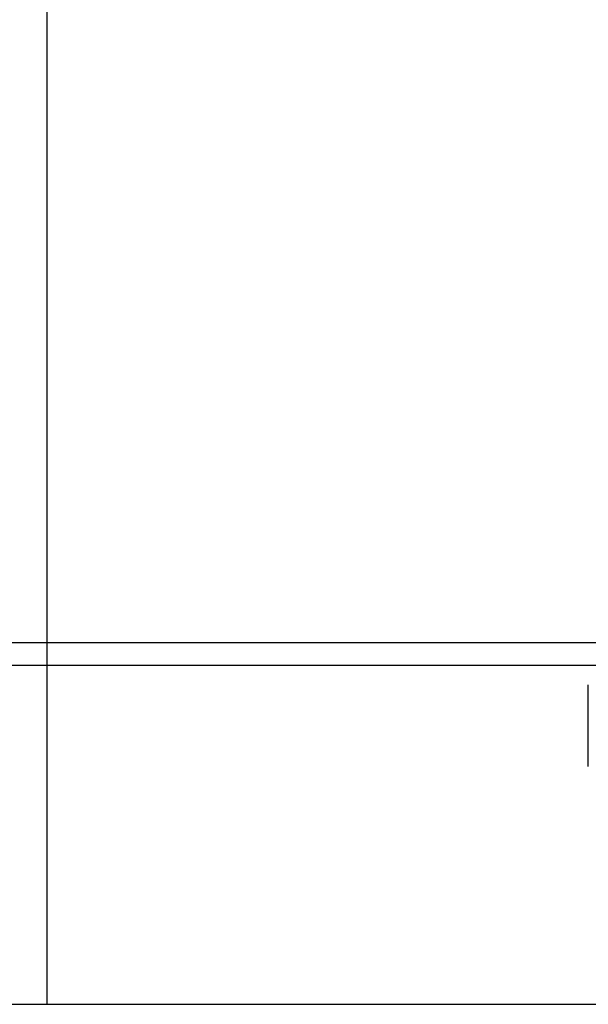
# Model space of a CAD drawing. Header units: millimetres. Extents: x 28600 to 181045, y -399112 to -163690.
# Tile 375 of 482: x 73424 to 73455, y -194640 to -194585. Entities that reach past the tile are written whole.
import ezdxf

# ---------------------------------------------------------------- set-up
doc = ezdxf.new("R2010")
doc.units = ezdxf.units.MM
doc.layers.get('0').update_dxf_attribs({"color": 8})
doc.layers.add('!! 0_ Istn-sciany', color=8, linetype='Continuous')
doc.layers.add('!! 2 ZABUDOWA GK-MDF', color=8, linetype='Continuous')
doc.layers.add('!!_@ wypos sanit nd', color=8, linetype='Continuous', plot=False)

# ---------------------------------------------------------------- blocks, each defined once
blk = doc.blocks.new('A$Cff2eaf8b')
blk.add_lwpolyline([(0.20099, -0.02671), (0.20099, -0.0717)])

msp = doc.modelspace()

# ---------------------------------------------------------------- linework, layer by layer
at = {"layer": '!! 0_ Istn-sciany'}
msp.add_lwpolyline([(73219.42327, -194639.5883), (73521.42327, -194639.5883)], dxfattribs=at)
at = {"layer": '!! 2 ZABUDOWA GK-MDF'}
for points in [[(73425.42657, -194502.5883), (73425.42657, -194639.5883)], [(73219.42327, -194619.5883), (73525.42987, -194619.5883)], [(73219.42327, -194620.8383), (73525.42987, -194620.8383)]]:
    msp.add_lwpolyline(points, dxfattribs=at)
msp.add_lwpolyline([(73425.42657, -194619.5883), (73525.42987, -194619.5883)])

# ---------------------------------------------------------------- block references
at = {"layer": '!!_@ wypos sanit nd', "xscale": 100, "yscale": 100, "zscale": 100, "rotation": 180}
msp.add_blockref('A$Cff2eaf8b', (73475.42822, -194629.1053), dxfattribs=at)

doc.saveas('drawing.dxf')
